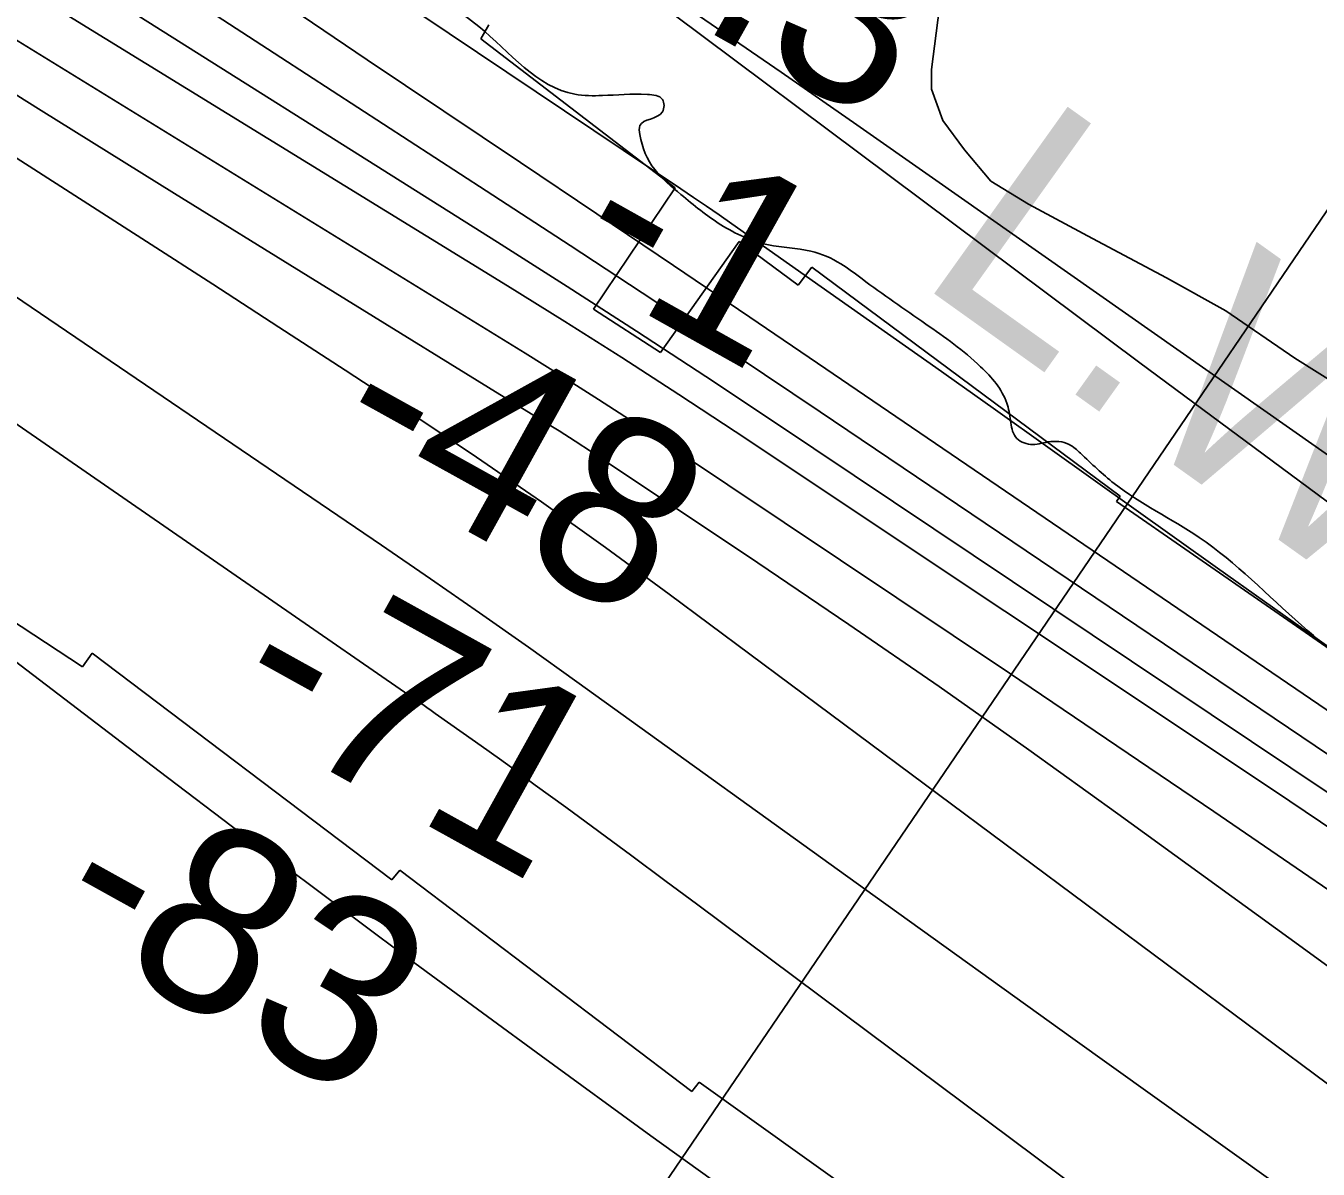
# Model space of a CAD drawing. Extents: x 3734862 to 3772949, y 391520 to 417239.
# Drawn here: x 3765563.5 to 3766030.7, y 397271.5 to 397684.7 of the extents above; entities that cross this region are included whole.
import ezdxf

# ---------------------------------------------------------------- set-up
doc = ezdxf.new("R2010")
doc.units = 0
for name, color, linetype in [('V-RIVR-EDGE', 7, 'Continuous'), ('V-RIVR-RANG', 7, 'Continuous'), ('V-RRAP-FSHR', 7, 'Continuous'), ('V-RRAP-RVMT', 7, 'Continuous'), ('V-SITE-VEGE', 7, 'Continuous'), ('V-TOPO-DPTH', 7, 'Continuous'), ('V-TOPO-MAJR', 7, 'Continuous'), ('V-TOPO-MINR', 7, 'Continuous'), ('V-TOPO-WATR', 7, 'Continuous'), ('V-TOPO-WATR-IDEN', 7, 'Continuous')]:
    doc.layers.add(name, color=color, linetype=linetype)

msp = doc.modelspace()

# ---------------------------------------------------------------- linework, layer by layer
at = {"layer": 'V-RIVR-EDGE'}
msp.add_spline([(3755702.08, 404495.32), (3755757.18, 404470.77), (3755793.3, 404451.23), (3755852.47, 404424.41), (3755881.39, 404415.75), (3755906.23, 404404.38), (3755920.22, 404395.76), (3755948.67, 404379.41), (3755958.16, 404378.93), (3755969.01, 404378), (3755990.69, 404368.45), (3756022.75, 404350.29), (3756054.82, 404336.64), (3756079.66, 404323.02), (3756103.59, 404309.39), (3756144.23, 404288.04), (3756167.69, 404268.99), (3756188.91, 404253.57), (3756231.36, 404233.11), (3756271.56, 404217.19), (3756299.11, 404203.1), (3756403.01, 404163.51), (3756460.37, 404140.31), (3756508.69, 404114.87), (3756530.82, 404103.96), (3756588.18, 404078.04), (3756639.21, 404052.15), (3756694.29, 404019.45), (3756726.8, 403998.12), (3756735.82, 403989.06), (3756740.32, 403979.55), (3756740.3, 403973.22), (3756740.74, 403967.79), (3756747.5, 403960.54), (3756759.69, 403953.73), (3756786.34, 403941.46), (3756814.34, 403929.18), (3756864.47, 403904.64), (3756889.32, 403895.98), (3756899.72, 403897.32), (3756908.33, 403901.82), (3756919.18, 403901.34), (3756933.18, 403894.07), (3756945.83, 403892.68), (3756956.23, 403893.11), (3756962.12, 403897.16), (3756970.71, 403896.69), (3756978.39, 403894.41), (3756992.41, 403894.83), (3757002.82, 403897.51), (3757019.1, 403901.54), (3757027.7, 403901.52), (3757034.02, 403901.05), (3757036.27, 403896.53), (3757036.71, 403891.1), (3757038.5, 403883.41), (3757046.62, 403874.34), (3757060.62, 403866.17), (3757076.41, 403853.92), (3757104.39, 403831.25), (3757122.44, 403816.73), (3757145.47, 403804.47), (3757165.34, 403796.73), (3757181.6, 403787.2), (3757194.24, 403777.67), (3757213.65, 403765.41), (3757229.9, 403756.33), (3757251.58, 403745.88), (3757266.49, 403741.32), (3757283.2, 403734.49), (3757308.94, 403720.87), (3757360.42, 403694.06), (3757393.83, 403670.92), (3757429.96, 403657.26), (3757461.59, 403645.43), (3757505.4, 403628.14), (3757548.31, 403610.4), (3757591.66, 403587.23), (3757649.45, 403552.27), (3757711.75, 403512.78), (3757753.76, 403493.23), (3757766.86, 403487.78), (3757773.19, 403487.76), (3757785.86, 403494.06), (3757794.45, 403494.04), (3757803.49, 403489.49), (3757807.08, 403480.89), (3757810.64, 403456.02), (3757814.23, 403447.87), (3757826.42, 403436.99), (3757854.41, 403422.9), (3757930.26, 403373.88), (3757975.85, 403342.57), (3758005.19, 403323.5), (3758062.07, 403286.74), (3758092.31, 403263.6), (3758175.82, 403209.59), (3758234.51, 403169.2), (3758283.7, 403133.81), (3758328.84, 403103.41), (3758399.23, 403041.74), (3758421.79, 403023.15), (3758438.05, 403017.68), (3758463.83, 403017.62), (3758491.43, 403026.14), (3758504.53, 403022.04), (3758513.56, 403014.33), (3758513.99, 403006.19), (3758499.95, 402997.18), (3758498.12, 402989.95), (3758502.16, 402978.18), (3758510.73, 402969.57), (3758522.02, 402962.76), (3758545.05, 402948.69), (3758582.07, 402926.89), (3758650.23, 402878.79), (3758697.61, 402840.7), (3758721.52, 402820.29), (3758740.94, 402809.39), (3758782.02, 402784.87), (3758831.24, 402755.36), (3758902.12, 402711.78), (3758960.36, 402675.46), (3759018.58, 402634.62), (3759069.59, 402599.68), (3759134.59, 402553.4), (3759185.57, 402508.06), (3759223.48, 402478.12), (3759262.29, 402448.18), (3759321.41, 402402.37), (3759371.51, 402366.07), (3759431.54, 402323.42), (3759463.59, 402300.28), (3759488.86, 402281.68), (3759576.89, 402222.68), (3759626.99, 402186.84), (3759672.12, 402153.72), (3759778.21, 402087.44), (3759832.83, 402050.68), (3759873, 402019.38), (3759909.55, 401989.45), (3760050.81, 401883.75), (3760100.02, 401850.16), (3760145.61, 401819.31), (3760185.77, 401788.01), (3760211.95, 401766.69), (3760254.82, 401734.48), (3760285.51, 401709.08), (3760303.12, 401700.45), (3760325.25, 401691.35), (3760352.78, 401671.39), (3760391.14, 401641), (3760430.41, 401611.96), (3760461.55, 401590.18), (3760536.95, 401542.97), (3760582.99, 401510.76), (3760602.85, 401495.79), (3760629.02, 401477.18), (3760672.36, 401449.49), (3760711.19, 401426.79), (3760818.61, 401347.85), (3760872.33, 401310.64), (3760925.58, 401271.62), (3760948.6, 401251.67), (3761039.76, 401181.81), (3761107.02, 401135.52), (3761151.7, 401104.67), (3761172.93, 401093.31), (3761186.03, 401090.57), (3761199.15, 401092.79), (3761219.51, 401099.07), (3761228.11, 401099.5), (3761233.52, 401095.42), (3761236.67, 401087.73), (3761236.64, 401077.78), (3761228.47, 401063.78), (3761223.03, 401057.47), (3761223.01, 401049.33), (3761228.86, 401039.37), (3761242.39, 401026.67), (3761254.14, 401021.67), (3761266.79, 401018.47), (3761292.52, 401001.68), (3761317.34, 400980.37), (3761342.15, 400955.44), (3761463.07, 400853.4), (3761509.99, 400812.14), (3761550.15, 400777.68), (3761585.34, 400746.84), (3761681.47, 400674.26), (3761756.4, 400618.91), (3761817.77, 400572.19), (3761878.26, 400530.44), (3761996.49, 400436.55), (3762057.42, 400389.83), (3762104.8, 400352.63), (3762156.25, 400313.17), (3762204.54, 400277.33), (3762245.17, 400247.84), (3762291.65, 400210.19), (3762325.94, 400182.07), (3762356.18, 400159.84), (3762404.02, 400123.55), (3762432.9, 400101.32), (3762455.49, 400091.32), (3762473.53, 400075.9), (3762512.34, 400044.16), (3762551.6, 400012.41), (3762593.58, 399983.82), (3762620.21, 399963.4), (3762661.74, 399937.08), (3762686.57, 399919.83), (3762793.08, 399841.35), (3762834.61, 399812.76), (3762873.44, 399790.05), (3762923.1, 399758.28), (3762956.96, 399737.4), (3762984.05, 399721.5), (3763024.22, 399693.37), (3763075.23, 399657.52), (3763115.86, 399633.91), (3763172.75, 399601.21), (3763228.74, 399568.52), (3763285.17, 399533.57), (3763344.31, 399494.08), (3763398.47, 399455.06), (3763444.06, 399421.04), (3763484.68, 399391.09), (3763603.38, 399303.08), (3763654.82, 399261.81), (3763661.14, 399259.53), (3763667.01, 399254.54), (3763671.96, 399245.04), (3763696.33, 399224.18), (3763722.94, 399200.15), (3763745.5, 399180.2), (3763818.14, 399117.17), (3763841.61, 399099.47), (3763852.45, 399092.21), (3763858.76, 399084.06), (3763874.99, 399067.29), (3763898, 399045.98), (3763924.62, 399023.76), (3763949, 399007.87), (3763970.2, 398987.47), (3764004.03, 398952.57), (3764028.38, 398926.74), (3764056.8, 398899.54), (3764092.88, 398862.37), (3764130.77, 398826.11), (3764147.01, 398811.6), (3764152.86, 398799.83), (3764162.32, 398783.53), (3764173.58, 398768.58), (3764186.67, 398757.24), (3764206.08, 398746.34), (3764226.87, 398742.22), (3764246.29, 398733.58), (3764269.32, 398717.7), (3764284.2, 398703.19), (3764301.81, 398691.84), (3764323.02, 398678.23), (3764345.14, 398660.99), (3764412.35, 398596.62), (3764457.02, 398559.88), (3764502.6, 398522.69), (3764538.26, 398497.74), (3764566.26, 398486.36), (3764583.89, 398484.51), (3764604.25, 398486.27), (3764616.45, 398486.24), (3764626.39, 398481.69), (3764630.89, 398474.45), (3764636.29, 398461.32), (3764634.9, 398450.02), (3764631.72, 398441.44), (3764633.06, 398434.65), (3764636.21, 398430.12), (3764643.89, 398425.58), (3764661.06, 398421.47), (3764685.44, 398409.2), (3764715.22, 398382), (3764745.45, 398356.15), (3764793.31, 398328), (3764844.31, 398292.6), (3764885.83, 398258.14), (3764918.78, 398234.54), (3764992.82, 398187.79), (3765058.27, 398144.22), (3765088.07, 398128.32), (3765140.91, 398100.15), (3765168.89, 398079.74), (3765193.71, 398061.59), (3765246.12, 398042.02), (3765282.23, 398018.42), (3765309.74, 397989.41), (3765339.95, 397955.42), (3765361.15, 397933.67), (3765382.35, 397911.91), (3765434.69, 397867.92), (3765477.57, 397838.43), (3765508.73, 397823.88), (3765545.3, 397801.18), (3765575.54, 397778.05), (3765617.52, 397749.91), (3765653.64, 397726.31), (3765681.63, 397709.96), (3765727.23, 397684.53), (3765761.99, 397660.02), (3765771.94, 397659.55), (3765788.21, 397659.96), (3765793.64, 397658.14), (3765793.63, 397653.62), (3765785.47, 397648.66), (3765785.47, 397645.5), (3765790.86, 397632.82), (3765800.33, 397623.76), (3765814.78, 397612.87), (3765831.94, 397605.59), (3765847.31, 397603.29), (3765858.15, 397598.75), (3765865.82, 397593.3), (3765888.84, 397576.97), (3765908.7, 397561.54), (3765918.16, 397548.41), (3765919.5, 397542.07), (3765921.3, 397536.19), (3765926.71, 397533.46), (3765933.05, 397534.35), (3765940.73, 397533.43), (3765944.79, 397530.25), (3765956.97, 397519.37), (3765987.67, 397499.85), (3766024.67, 397468.11), (3766059.41, 397438.18), (3766085.13, 397413.25), (3766102.73, 397400.09), (3766131.61, 397377.42), (3766172.69, 397350.18), (3766210.59, 397318.89), (3766264.32, 397285.3), (3766306.76, 397260.78), (3766362.73, 397220.85), (3766381.12, 397208.5)], degree=3, dxfattribs=at)
at = {"layer": 'V-RIVR-RANG'}
msp.add_line((3766166.76, 397813.09), (3765749.46, 397200.27), dxfattribs=at)
at = {"layer": 'V-RRAP-FSHR'}
msp.add_lwpolyline([(3763828.66, 399148.5), (3764283.79, 398756.79), (3764609.98, 398498.2), (3765271.96, 398085.75), (3765448.14, 397950), (3765966.29, 397562.89), (3766316.05, 397303.97), (3766451.05, 397209.41)], dxfattribs=at)
at = {"layer": 'V-RRAP-RVMT'}
for p, q in [((3765730.83, 397685.15), (3765727.99, 397679.99)), ((3765727.99, 397679.99), (3765798.28, 397626.16)), ((3765798.28, 397626.16), (3765768.67, 397582.29)), ((3765792.96, 397566.65), (3765821.44, 397606.79)), ((3765821.44, 397606.79), (3765842.68, 397590.98)), ((3765842.68, 397590.98), (3765847.7, 397597.52)), ((3765847.7, 397597.52), (3765959.17, 397514.77)), ((3765768.67, 397582.29), (3765792.96, 397566.65)), ((3765583.95, 397453.09), (3765464.75, 397531.57)), ((3765959.17, 397514.77), (3765957.79, 397512.79)), ((3765957.79, 397512.79), (3766077.69, 397429.75)), ((3765587.46, 397458.05), (3765583.95, 397453.09)), ((3765695.87, 397376.07), (3765587.46, 397458.05)), ((3765698.71, 397379.57), (3765695.87, 397376.07)), ((3765804.29, 397299.66), (3765698.71, 397379.57)), ((3765806.97, 397302.95), (3765804.29, 397299.66)), ((3765924.9, 397218.81), (3765806.97, 397302.95))]:
    msp.add_line(p, q, dxfattribs=at)
at = {"layer": 'V-SITE-VEGE'}
for p, q in [((3765890.9, 397668.99), (3765896.8, 397714.13)), ((3765890.91, 397661.86), (3765890.9, 397668.99)), ((3765895.08, 397650.58), (3765890.91, 397661.86)), ((3765902.81, 397639.9), (3765895.08, 397650.58)), ((3765912.32, 397628.62), (3765902.81, 397639.9)), ((3765925.99, 397620.32), (3765912.32, 397628.62)), ((3765949.16, 397607.87), (3765925.99, 397620.32)), ((3765975.9, 397593.64), (3765949.16, 397607.87)), ((3765997.29, 397581.78), (3765975.9, 397593.64)), ((3766022.25, 397564.59), (3765997.29, 397581.78)), ((3766041.27, 397552.73), (3766022.25, 397564.59))]:
    msp.add_line(p, q, dxfattribs=at)
at = {"layer": 'V-TOPO-DPTH'}
for points in [[(3766349.94, 397208.09), (3766278.64, 397256.63), (3765850.67, 397545.25), (3765820.62, 397565.41), (3765790.5, 397585.45), (3765760.27, 397605.34), (3765729.97, 397625.11), (3765655.75, 397673.28), (3765588.35, 397717.17), (3765521.05, 397761.21), (3765453.9, 397805.46), (3765386.83, 397849.85), (3765163.07, 397998.48), (3765140.92, 398013.32), (3765118.84, 398028.28), (3765096.89, 398043.4), (3765075.01, 398058.65), (3764529.77, 398441.72)], [(3766349.94, 397208.09), (3766278.64, 397256.63), (3765850.67, 397545.25), (3765820.62, 397565.41), (3765790.5, 397585.45), (3765760.27, 397605.34), (3765729.97, 397625.11), (3765655.75, 397673.28), (3765588.35, 397717.17), (3765521.05, 397761.21), (3765453.9, 397805.46), (3765386.83, 397849.85), (3765163.07, 397998.48), (3765140.92, 398013.32), (3765118.84, 398028.28), (3765096.89, 398043.4), (3765075.01, 398058.65), (3764529.77, 398441.72)], [(3765147.96, 398066.88), (3765278.68, 397977.46), (3765346.02, 397931.54), (3765413.43, 397885.74), (3765480.98, 397840.12), (3765548.6, 397794.63), (3765800.3, 397625.82), (3765804.92, 397622.69), (3765809.53, 397619.55), (3765814.12, 397616.38), (3765818.7, 397613.19), (3765851.08, 397590.47), (3765871.82, 397575.88), (3765892.53, 397561.26), (3765913.21, 397546.59), (3765933.87, 397531.89), (3765994.31, 397488.77), (3766045.24, 397452.59), (3766096.26, 397416.53), (3766147.42, 397380.67), (3766198.67, 397344.94), (3766394.91, 397208.68)], [(3766268.76, 397207.03), (3766212.35, 397247.54), (3766139.63, 397299.21), (3766066.57, 397350.39), (3765992.99, 397400.84), (3765919.08, 397450.79), (3765796.87, 397532.49), (3765783.76, 397541.16), (3765770.58, 397549.72), (3765757.31, 397558.13), (3765743.97, 397566.45), (3765468.19, 397736.19), (3765404.3, 397775.66), (3765340.51, 397815.28), (3765276.85, 397855.12), (3765213.28, 397895.11), (3765099.1, 397967.21), (3765092.73, 397971.31), (3765086.41, 397975.48), (3765080.15, 397979.76), (3765073.95, 397984.1), (3765006.27, 398032.33)], [(3766268.76, 397207.03), (3766212.35, 397247.54), (3766139.63, 397299.21), (3766066.57, 397350.39), (3765992.99, 397400.84), (3765919.08, 397450.79), (3765796.87, 397532.49), (3765783.76, 397541.16), (3765770.58, 397549.72), (3765757.31, 397558.13), (3765743.97, 397566.45), (3765468.19, 397736.19), (3765404.3, 397775.66), (3765340.51, 397815.28), (3765276.85, 397855.12), (3765213.28, 397895.11), (3765099.1, 397967.21), (3765092.73, 397971.31), (3765086.41, 397975.48), (3765080.15, 397979.76), (3765073.95, 397984.1), (3765006.27, 398032.33)], [(3765127.86, 397965.56), (3765737.58, 397590.83), (3765758.34, 397577.91), (3765779.01, 397564.85), (3765799.52, 397551.55), (3765819.95, 397538.11), (3766014.95, 397408.23), (3766132.38, 397329.12), (3766249.24, 397249.19), (3766308.74, 397207.56)], [(3765127.86, 397965.56), (3765737.58, 397590.83), (3765758.34, 397577.91), (3765779.01, 397564.85), (3765799.52, 397551.55), (3765819.95, 397538.11), (3766014.95, 397408.23), (3766132.38, 397329.12), (3766249.24, 397249.19), (3766308.74, 397207.56)], [(3765520.96, 397684.31), (3765569.07, 397654.16), (3765617.29, 397624.18), (3765665.57, 397594.3), (3765750.34, 397542.04), (3765756.27, 397538.35), (3765762.16, 397534.6), (3765768.02, 397530.8), (3765773.85, 397526.95), (3765828.17, 397490.63), (3765861, 397468.41), (3765893.67, 397445.93), (3765926.07, 397423.09), (3765958.3, 397399.99), (3766024.99, 397351.63), (3766090.36, 397304.07), (3766155.64, 397256.38), (3766220.76, 397208.48), (3766223.51, 397206.45)], [(3765520.96, 397684.31), (3765569.07, 397654.16), (3765617.29, 397624.18), (3765665.57, 397594.3), (3765750.34, 397542.04), (3765756.27, 397538.35), (3765762.16, 397534.6), (3765768.02, 397530.8), (3765773.85, 397526.95), (3765828.17, 397490.63), (3765861, 397468.41), (3765893.67, 397445.93), (3765926.07, 397423.09), (3765958.3, 397399.99), (3766024.99, 397351.63), (3766090.36, 397304.07), (3766155.64, 397256.38), (3766220.76, 397208.48), (3766223.51, 397206.45)]]:
    msp.add_lwpolyline(points, dxfattribs=at)
at = {"layer": 'V-TOPO-MAJR'}
msp.add_lwpolyline([(3766164.7, 397205.68), (3766164.18, 397206.06), (3766058.5, 397284.2), (3765796.09, 397479.4), (3765773.08, 397496.21), (3765749.89, 397512.74), (3765726.4, 397528.86), (3765702.73, 397544.72), (3765678.89, 397560.33), (3765655.01, 397575.89), (3765631.09, 397591.37), (3765607.13, 397606.8), (3765108.21, 397927.03), (3765089.81, 397939.04), (3765071.55, 397951.25), (3765053.48, 397963.75), (3765035.54, 397976.43), (3764752.63, 398179.95), (3764693.25, 398222.93)], dxfattribs=at)
at = {"layer": 'V-TOPO-MINR'}
for points in [[(3766349.94, 397208.09), (3766278.64, 397256.63), (3765850.67, 397545.25), (3765820.62, 397565.41), (3765790.5, 397585.45), (3765760.27, 397605.34), (3765729.97, 397625.11), (3765655.75, 397673.28), (3765588.35, 397717.17), (3765521.05, 397761.21), (3765453.9, 397805.46), (3765386.83, 397849.85), (3765163.07, 397998.48), (3765140.92, 398013.32), (3765118.84, 398028.28), (3765096.89, 398043.4), (3765075.01, 398058.65), (3764529.77, 398441.72)], [(3766460.76, 397209.53), (3766410.66, 397251.45), (3766331.81, 397314.78), (3766251.1, 397375.7), (3766169.14, 397435.03), (3765891.34, 397629.84), (3765863.96, 397648.96), (3765836.53, 397668), (3765809.03, 397686.94), (3765781.47, 397705.8), (3765710.36, 397754.27), (3765647.23, 397797.34), (3765584.12, 397840.43), (3765521.03, 397883.57), (3765457.96, 397926.73), (3765220.71, 398089.22), (3765197.96, 398104.67), (3765175.15, 398120.01), (3765152.21, 398135.17), (3765129.2, 398150.22), (3764731.19, 398408.46)], [(3766370.47, 397208.36), (3765852.77, 397560.8), (3765825.2, 397579.51), (3765797.61, 397598.18), (3765769.96, 397616.77), (3765742.28, 397635.32), (3765714.6, 397653.86), (3765686.95, 397672.44), (3765659.33, 397691.08), (3765631.75, 397709.77), (3765155.2, 398033.25), (3765143.46, 398041.26), (3765131.75, 398049.31), (3765120.08, 398057.41), (3765108.43, 398065.55), (3764966.67, 398165.13), (3764884.57, 398223.64), (3764803, 398282.88), (3764722.24, 398343.22)], [(3766101.35, 397204.86), (3766085.14, 397216.4), (3766013.55, 397267.54), (3765942.04, 397318.79), (3765870.58, 397370.1), (3765762.76, 397447.66), (3765745.2, 397460.18), (3765727.57, 397472.61), (3765709.85, 397484.89), (3765692.05, 397497.08), (3765401.02, 397694.77), (3765343.78, 397733.75), (3765286.59, 397772.81), (3765229.49, 397812.01), (3765172.44, 397851.29), (3765114.7, 397891.14), (3765086.68, 397910.7), (3765058.8, 397930.46), (3765031.12, 397950.5), (3765003.58, 397970.75), (3764544.5, 398311.94)], [(3766329.37, 397207.82), (3766240.15, 397269.02), (3766135.69, 397339.68), (3765834.18, 397541.46), (3765809.29, 397557.98), (3765784.3, 397574.35), (3765759.19, 397590.52), (3765733.98, 397606.55), (3765421.76, 397803.33), (3765368.81, 397836.82), (3765315.92, 397870.42), (3765263.14, 397904.18), (3765210.43, 397938.04), (3765171.68, 397963.02), (3765138.56, 397984.72), (3765105.65, 398006.75), (3765073.08, 398029.26), (3765040.74, 398052.1), (3764815.59, 398213.54), (3764751.54, 398259.71), (3764687.64, 398306.09)], [(3765904.53, 397202.29), (3765869.37, 397226.78), (3765829.28, 397255.03), (3765789.44, 397283.64), (3765749.76, 397312.47), (3765730.38, 397326.69), (3765700.58, 397348.67), (3765670.86, 397370.76), (3765641.26, 397393.02), (3765611.75, 397415.38), (3765445.61, 397542.03), (3765374.57, 397595.98), (3765303.41, 397649.78), (3765232.06, 397703.34), (3765160.6, 397756.73), (3765054.89, 397835.42), (3765036.23, 397849.39), (3765017.61, 397863.43), (3764999.06, 397877.55), (3764980.55, 397891.74), (3764856.16, 397987.65), (3764775.43, 398049.75), (3764694.6, 398111.73)], [(3766268.76, 397207.03), (3766212.35, 397247.54), (3766139.63, 397299.21), (3766066.57, 397350.39), (3765992.99, 397400.84), (3765919.08, 397450.79), (3765796.87, 397532.49), (3765783.76, 397541.16), (3765770.58, 397549.72), (3765757.31, 397558.13), (3765743.97, 397566.45), (3765468.19, 397736.19), (3765404.3, 397775.66), (3765340.51, 397815.28), (3765276.85, 397855.12), (3765213.28, 397895.11), (3765099.1, 397967.21), (3765092.73, 397971.31), (3765086.41, 397975.48), (3765080.15, 397979.76), (3765073.95, 397984.1), (3765006.27, 398032.33)], [(3766308.74, 397207.56), (3766249.24, 397249.19), (3766132.38, 397329.12), (3766014.95, 397408.23), (3765819.95, 397538.11), (3765799.52, 397551.55), (3765779.01, 397564.85), (3765758.34, 397577.91), (3765737.58, 397590.83), (3765127.86, 397965.56)], [(3766223.51, 397206.45), (3766220.76, 397208.48), (3766155.64, 397256.38), (3766090.36, 397304.07), (3766024.99, 397351.63), (3765958.3, 397399.99), (3765926.07, 397423.09), (3765893.67, 397445.93), (3765861, 397468.41), (3765828.17, 397490.63), (3765773.85, 397526.95), (3765768.02, 397530.8), (3765762.16, 397534.6), (3765756.27, 397538.35), (3765750.34, 397542.04), (3765665.57, 397594.3), (3765617.29, 397624.18), (3765569.07, 397654.16), (3765520.96, 397684.31)], [(3766025.13, 397203.86), (3765806.4, 397367.03), (3765794.5, 397375.89), (3765782.58, 397384.72), (3765770.63, 397393.53), (3765758.68, 397402.31), (3765747.68, 397410.36), (3765741.2, 397415.09), (3765734.7, 397419.79), (3765728.17, 397424.47), (3765721.63, 397429.12), (3765711.53, 397436.26), (3765710.02, 397437.32), (3765708.52, 397438.37), (3765707.01, 397439.43), (3765705.49, 397440.47), (3765547.32, 397549.58)]]:
    msp.add_lwpolyline(points, dxfattribs=at)
at = {"layer": 'V-TOPO-WATR'}
msp.add_lwpolyline([(3766394.91, 397208.68), (3766198.67, 397344.94), (3766147.42, 397380.67), (3766096.26, 397416.53), (3766045.24, 397452.59), (3765994.31, 397488.77), (3765933.87, 397531.89), (3765913.21, 397546.59), (3765892.53, 397561.26), (3765871.82, 397575.88), (3765851.08, 397590.47), (3765818.7, 397613.19), (3765814.12, 397616.38), (3765809.53, 397619.55), (3765804.92, 397622.69), (3765800.3, 397625.82), (3765548.6, 397794.63), (3765480.98, 397840.12), (3765413.43, 397885.74), (3765346.02, 397931.54), (3765278.68, 397977.46), (3765147.96, 398066.88)], dxfattribs=at)

# ---------------------------------------------------------------- texts
at = {"layer": 'V-RIVR-RANG'}
for s, rotation, p in [('8.3', 330.7183, (3765761.9, 397709.77)), ('8.3', 330.7183, (3765761.9, 397709.77)), ('8.3', 330.7183, (3765761.9, 397709.77)), ('-1', 330.7183, (3765756.91, 397597.92)), ('-1', 330.7183, (3765756.91, 397597.92)), ('-1', 330.7183, (3765756.91, 397597.92)), ('-48', 330.9974, (3765670.2, 397531.45)), ('-71', 330.9974, (3765633.73, 397437.33)), ('-83', 330.9974, (3765569.57, 397358.56))]:
    msp.add_text(s, height=67, rotation=rotation, dxfattribs=at).set_placement(p)
at = {"layer": 'V-TOPO-WATR-IDEN'}
msp.add_text('L.W.R.P.', height=83, rotation=324.4627, dxfattribs=at).set_placement((3765884.49, 397593.25))

doc.saveas('drawing.dxf')
